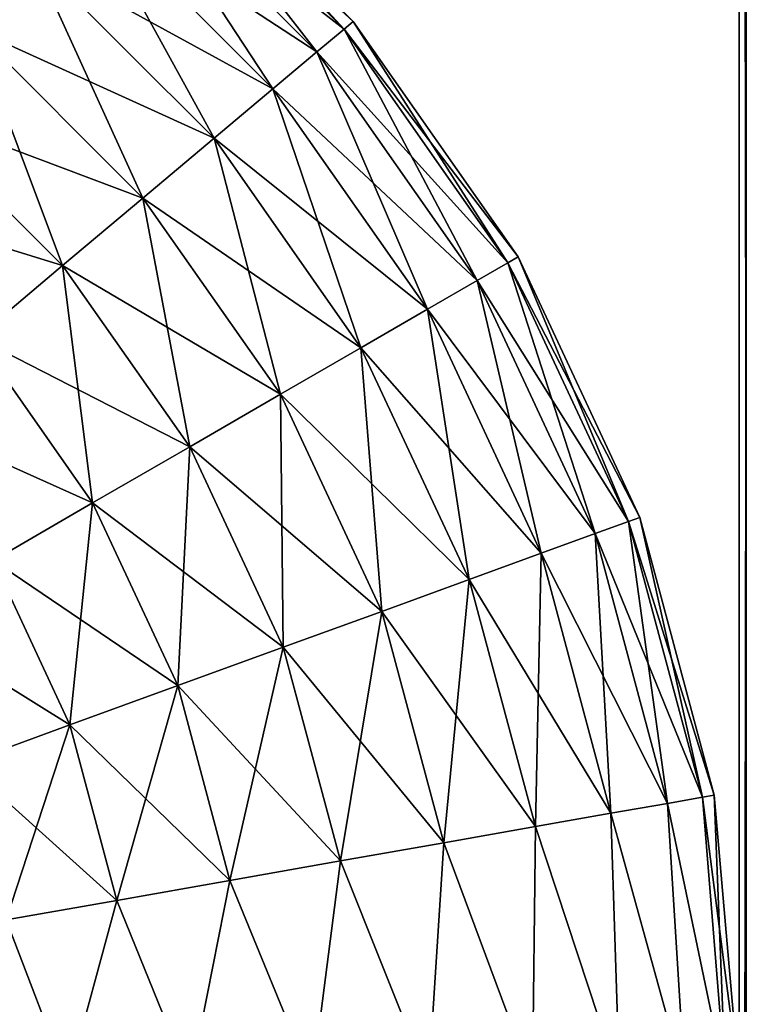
# Model space of a CAD drawing. Header units: inches. Extents: x -4.64 to 4.64, y -1.42 to 0.49.
# Tile 467 of 608: x 3.7269 to 3.8042, y -0.7327 to -0.627. Entities that reach past the tile are written whole.
import ezdxf

# ---------------------------------------------------------------- set-up
doc = ezdxf.new("R2010")
doc.units = ezdxf.units.IN
doc.header["$LTSCALE"] = 65.185185
doc.header["$MEASUREMENT"] = 0
for name, color, linetype in [('722', 7, 'CONTINUOUS'), ('723', 7, 'CONTINUOUS'), ('75', 7, 'CONTINUOUS'), ('84', 7, 'CONTINUOUS')]:
    doc.layers.add(name, color=color, linetype=linetype)

msp = doc.modelspace()

# ---------------------------------------------------------------- linework, layer by layer
at = {"layer": '722', "color": 7, "linetype": 'CONTINUOUS', "true_color": 0xa2afbf}
for points in [[(3.72835, -0.62029, -8.45906), (3.72194, -0.62794, -8.46631), (3.70583, -0.60455, -8.45906), (3.72835, -0.62029, -8.45906)], [(3.74089, -0.60533, -8.41521), (3.76175, -0.62798, -8.42748), (3.74006, -0.60632, -8.42748), (3.74089, -0.60533, -8.41521)], [(3.76274, -0.62716, -8.41521), (3.76175, -0.62798, -8.42748), (3.74089, -0.60533, -8.41521), (3.76274, -0.62716, -8.41521)], [(3.74006, -0.60632, -8.42748), (3.75883, -0.63044, -8.43921), (3.73761, -0.60924, -8.43921), (3.74006, -0.60632, -8.42748)], [(3.76175, -0.62798, -8.42748), (3.75883, -0.63044, -8.43921), (3.74006, -0.60632, -8.42748), (3.76175, -0.62798, -8.42748)], [(3.73761, -0.60924, -8.43921), (3.75411, -0.6344, -8.44989), (3.73365, -0.61397, -8.44989), (3.73761, -0.60924, -8.43921)], [(3.75883, -0.63044, -8.43921), (3.75411, -0.6344, -8.44989), (3.73761, -0.60924, -8.43921), (3.75883, -0.63044, -8.43921)], [(3.73365, -0.61397, -8.44989), (3.74779, -0.63971, -8.45906), (3.72835, -0.62029, -8.45906), (3.73365, -0.61397, -8.44989)], [(3.75411, -0.6344, -8.44989), (3.74779, -0.63971, -8.45906), (3.73365, -0.61397, -8.44989), (3.75411, -0.6344, -8.44989)], [(3.72835, -0.62029, -8.45906), (3.74015, -0.64613, -8.46631), (3.72194, -0.62794, -8.46631), (3.72835, -0.62029, -8.45906)], [(3.74779, -0.63971, -8.45906), (3.74015, -0.64613, -8.46631), (3.72835, -0.62029, -8.45906), (3.74779, -0.63971, -8.45906)], [(3.76274, -0.62716, -8.41521), (3.77935, -0.65309, -8.42748), (3.76175, -0.62798, -8.42748), (3.76274, -0.62716, -8.41521)], [(3.78047, -0.65245, -8.41521), (3.77935, -0.65309, -8.42748), (3.76274, -0.62716, -8.41521), (3.78047, -0.65245, -8.41521)], [(3.72194, -0.62794, -8.46631), (3.73152, -0.65338, -8.47132), (3.71471, -0.63658, -8.47132), (3.72194, -0.62794, -8.46631)], [(3.74015, -0.64613, -8.46631), (3.73152, -0.65338, -8.47132), (3.72194, -0.62794, -8.46631), (3.74015, -0.64613, -8.46631)], [(3.76175, -0.62798, -8.42748), (3.77605, -0.655, -8.43921), (3.75883, -0.63044, -8.43921), (3.76175, -0.62798, -8.42748)], [(3.77935, -0.65309, -8.42748), (3.77605, -0.655, -8.43921), (3.76175, -0.62798, -8.42748), (3.77935, -0.65309, -8.42748)], [(3.75883, -0.63044, -8.43921), (3.77071, -0.65808, -8.44989), (3.75411, -0.6344, -8.44989), (3.75883, -0.63044, -8.43921)], [(3.77605, -0.655, -8.43921), (3.77071, -0.65808, -8.44989), (3.75883, -0.63044, -8.43921), (3.77605, -0.655, -8.43921)], [(3.75411, -0.6344, -8.44989), (3.76356, -0.66221, -8.45906), (3.74779, -0.63971, -8.45906), (3.75411, -0.6344, -8.44989)], [(3.77071, -0.65808, -8.44989), (3.76356, -0.66221, -8.45906), (3.75411, -0.6344, -8.44989), (3.77071, -0.65808, -8.44989)], [(3.73152, -0.65338, -8.47132), (3.72229, -0.66114, -8.47389), (3.71471, -0.63658, -8.47132), (3.73152, -0.65338, -8.47132)], [(3.74779, -0.63971, -8.45906), (3.75492, -0.66721, -8.46631), (3.74015, -0.64613, -8.46631), (3.74779, -0.63971, -8.45906)], [(3.76356, -0.66221, -8.45906), (3.75492, -0.66721, -8.46631), (3.74779, -0.63971, -8.45906), (3.76356, -0.66221, -8.45906)], [(3.74015, -0.64613, -8.46631), (3.74517, -0.67284, -8.47132), (3.73152, -0.65338, -8.47132), (3.74015, -0.64613, -8.46631)], [(3.75492, -0.66721, -8.46631), (3.74517, -0.67284, -8.47132), (3.74015, -0.64613, -8.46631), (3.75492, -0.66721, -8.46631)], [(3.78047, -0.65245, -8.41521), (3.79231, -0.68087, -8.42748), (3.77935, -0.65309, -8.42748), (3.78047, -0.65245, -8.41521)], [(3.79353, -0.68043, -8.41521), (3.79231, -0.68087, -8.42748), (3.78047, -0.65245, -8.41521), (3.79353, -0.68043, -8.41521)], [(3.73152, -0.65338, -8.47132), (3.73472, -0.67888, -8.47389), (3.72229, -0.66114, -8.47389), (3.73152, -0.65338, -8.47132)], [(3.74517, -0.67284, -8.47132), (3.73472, -0.67888, -8.47389), (3.73152, -0.65338, -8.47132), (3.74517, -0.67284, -8.47132)], [(3.77935, -0.65309, -8.42748), (3.78873, -0.68218, -8.43921), (3.77605, -0.655, -8.43921), (3.77935, -0.65309, -8.42748)], [(3.79231, -0.68087, -8.42748), (3.78873, -0.68218, -8.43921), (3.77935, -0.65309, -8.42748), (3.79231, -0.68087, -8.42748)], [(3.77605, -0.655, -8.43921), (3.78294, -0.68429, -8.44989), (3.77071, -0.65808, -8.44989), (3.77605, -0.655, -8.43921)], [(3.78873, -0.68218, -8.43921), (3.78294, -0.68429, -8.44989), (3.77605, -0.655, -8.43921), (3.78873, -0.68218, -8.43921)], [(3.77071, -0.65808, -8.44989), (3.77518, -0.68711, -8.45906), (3.76356, -0.66221, -8.45906), (3.77071, -0.65808, -8.44989)], [(3.78294, -0.68429, -8.44989), (3.77518, -0.68711, -8.45906), (3.77071, -0.65808, -8.44989), (3.78294, -0.68429, -8.44989)], [(3.73472, -0.67888, -8.47389), (3.72404, -0.68505, -8.47389), (3.72229, -0.66114, -8.47389), (3.73472, -0.67888, -8.47389)], [(3.76356, -0.66221, -8.45906), (3.76581, -0.69053, -8.46631), (3.75492, -0.66721, -8.46631), (3.76356, -0.66221, -8.45906)], [(3.77518, -0.68711, -8.45906), (3.76581, -0.69053, -8.46631), (3.76356, -0.66221, -8.45906), (3.77518, -0.68711, -8.45906)], [(3.75492, -0.66721, -8.46631), (3.75522, -0.69438, -8.47132), (3.74517, -0.67284, -8.47132), (3.75492, -0.66721, -8.46631)], [(3.76581, -0.69053, -8.46631), (3.75522, -0.69438, -8.47132), (3.75492, -0.66721, -8.46631), (3.76581, -0.69053, -8.46631)], [(3.74517, -0.67284, -8.47132), (3.74388, -0.69851, -8.47389), (3.73472, -0.67888, -8.47389), (3.74517, -0.67284, -8.47132)], [(3.75522, -0.69438, -8.47132), (3.74388, -0.69851, -8.47389), (3.74517, -0.67284, -8.47132), (3.75522, -0.69438, -8.47132)], [(3.73472, -0.67888, -8.47389), (3.73229, -0.70273, -8.47389), (3.72404, -0.68505, -8.47389), (3.73472, -0.67888, -8.47389)], [(3.74388, -0.69851, -8.47389), (3.73229, -0.70273, -8.47389), (3.73472, -0.67888, -8.47389), (3.74388, -0.69851, -8.47389)], [(3.79231, -0.68087, -8.42748), (3.7965, -0.71115, -8.43921), (3.78873, -0.68218, -8.43921), (3.79231, -0.68087, -8.42748)], [(3.79353, -0.68043, -8.41521), (3.80025, -0.71049, -8.42748), (3.79231, -0.68087, -8.42748), (3.79353, -0.68043, -8.41521)], [(3.80025, -0.71049, -8.42748), (3.7965, -0.71115, -8.43921), (3.79231, -0.68087, -8.42748), (3.80025, -0.71049, -8.42748)], [(3.80152, -0.71026, -8.41521), (3.80025, -0.71049, -8.42748), (3.79353, -0.68043, -8.41521), (3.80152, -0.71026, -8.41521)], [(3.78873, -0.68218, -8.43921), (3.79042, -0.71222, -8.44989), (3.78294, -0.68429, -8.44989), (3.78873, -0.68218, -8.43921)], [(3.7965, -0.71115, -8.43921), (3.79042, -0.71222, -8.44989), (3.78873, -0.68218, -8.43921), (3.7965, -0.71115, -8.43921)], [(3.78294, -0.68429, -8.44989), (3.7823, -0.71365, -8.45906), (3.77518, -0.68711, -8.45906), (3.78294, -0.68429, -8.44989)], [(3.79042, -0.71222, -8.44989), (3.7823, -0.71365, -8.45906), (3.78294, -0.68429, -8.44989), (3.79042, -0.71222, -8.44989)], [(3.73229, -0.70273, -8.47389), (3.72096, -0.70686, -8.47132), (3.72404, -0.68505, -8.47389), (3.73229, -0.70273, -8.47389)], [(3.77518, -0.68711, -8.45906), (3.77247, -0.71539, -8.46631), (3.76581, -0.69053, -8.46631), (3.77518, -0.68711, -8.45906)], [(3.7823, -0.71365, -8.45906), (3.77247, -0.71539, -8.46631), (3.77518, -0.68711, -8.45906), (3.7823, -0.71365, -8.45906)], [(3.76581, -0.69053, -8.46631), (3.76137, -0.71734, -8.47132), (3.75522, -0.69438, -8.47132), (3.76581, -0.69053, -8.46631)], [(3.77247, -0.71539, -8.46631), (3.76137, -0.71734, -8.47132), (3.76581, -0.69053, -8.46631), (3.77247, -0.71539, -8.46631)], [(3.75522, -0.69438, -8.47132), (3.74949, -0.71944, -8.47389), (3.74388, -0.69851, -8.47389), (3.75522, -0.69438, -8.47132)], [(3.76137, -0.71734, -8.47132), (3.74949, -0.71944, -8.47389), (3.75522, -0.69438, -8.47132), (3.76137, -0.71734, -8.47132)], [(3.74388, -0.69851, -8.47389), (3.73734, -0.72158, -8.47389), (3.73229, -0.70273, -8.47389), (3.74388, -0.69851, -8.47389)], [(3.74949, -0.71944, -8.47389), (3.73734, -0.72158, -8.47389), (3.74388, -0.69851, -8.47389), (3.74949, -0.71944, -8.47389)], [(3.73229, -0.70273, -8.47389), (3.72546, -0.72368, -8.47132), (3.72096, -0.70686, -8.47132), (3.73229, -0.70273, -8.47389)], [(3.73734, -0.72158, -8.47389), (3.72546, -0.72368, -8.47132), (3.73229, -0.70273, -8.47389), (3.73734, -0.72158, -8.47389)], [(3.80025, -0.71049, -8.42748), (3.80273, -0.741, -8.42834), (3.7965, -0.71115, -8.43921), (3.80025, -0.71049, -8.42748)], [(3.80152, -0.71026, -8.41521), (3.80273, -0.741, -8.42834), (3.80025, -0.71049, -8.42748), (3.80152, -0.71026, -8.41521)], [(3.80421, -0.741, -8.41521), (3.80273, -0.741, -8.42834), (3.80152, -0.71026, -8.41521), (3.80421, -0.741, -8.41521)], [(3.7965, -0.71115, -8.43921), (3.79837, -0.741, -8.44081), (3.79042, -0.71222, -8.44989), (3.7965, -0.71115, -8.43921)], [(3.80273, -0.741, -8.42834), (3.79837, -0.741, -8.44081), (3.7965, -0.71115, -8.43921), (3.80273, -0.741, -8.42834)], [(3.79042, -0.71222, -8.44989), (3.79134, -0.741, -8.452), (3.7823, -0.71365, -8.45906), (3.79042, -0.71222, -8.44989)], [(3.79837, -0.741, -8.44081), (3.79134, -0.741, -8.452), (3.79042, -0.71222, -8.44989), (3.79837, -0.741, -8.44081)], [(3.7823, -0.71365, -8.45906), (3.782, -0.741, -8.46134), (3.77247, -0.71539, -8.46631), (3.7823, -0.71365, -8.45906)], [(3.79134, -0.741, -8.452), (3.782, -0.741, -8.46134), (3.7823, -0.71365, -8.45906), (3.79134, -0.741, -8.452)], [(3.77247, -0.71539, -8.46631), (3.77081, -0.741, -8.46837), (3.76137, -0.71734, -8.47132), (3.77247, -0.71539, -8.46631)], [(3.782, -0.741, -8.46134), (3.77081, -0.741, -8.46837), (3.77247, -0.71539, -8.46631), (3.782, -0.741, -8.46134)], [(3.76137, -0.71734, -8.47132), (3.75834, -0.741, -8.47273), (3.74949, -0.71944, -8.47389), (3.76137, -0.71734, -8.47132)], [(3.77081, -0.741, -8.46837), (3.75834, -0.741, -8.47273), (3.76137, -0.71734, -8.47132), (3.77081, -0.741, -8.46837)], [(3.74949, -0.71944, -8.47389), (3.74521, -0.741, -8.47421), (3.73734, -0.72158, -8.47389), (3.74949, -0.71944, -8.47389)], [(3.75834, -0.741, -8.47273), (3.74521, -0.741, -8.47421), (3.74949, -0.71944, -8.47389), (3.75834, -0.741, -8.47273)], [(3.73734, -0.72158, -8.47389), (3.73208, -0.741, -8.47273), (3.72546, -0.72368, -8.47132), (3.73734, -0.72158, -8.47389)], [(3.74521, -0.741, -8.47421), (3.73208, -0.741, -8.47273), (3.73734, -0.72158, -8.47389), (3.74521, -0.741, -8.47421)], [(3.73208, -0.741, -8.47273), (3.71961, -0.741, -8.46837), (3.72546, -0.72368, -8.47132), (3.73208, -0.741, -8.47273)]]:
    msp.add_3dface(points, dxfattribs=at)
at = {"layer": '723', "color": 7, "linetype": 'CONTINUOUS', "true_color": 0xa2afbf}
for points in [[(3.76274, -0.62716, -8.41521), (3.74089, -0.60533, -8.41521), (3.74006, -0.60632, -8.40294), (3.76274, -0.62716, -8.41521)], [(3.73761, -0.60924, -8.39121), (3.76175, -0.62798, -8.40294), (3.74006, -0.60632, -8.40294), (3.73761, -0.60924, -8.39121)], [(3.76175, -0.62798, -8.40294), (3.76274, -0.62716, -8.41521), (3.74006, -0.60632, -8.40294), (3.76175, -0.62798, -8.40294)], [(3.73365, -0.61397, -8.38053), (3.75883, -0.63044, -8.39121), (3.73761, -0.60924, -8.39121), (3.73365, -0.61397, -8.38053)], [(3.75883, -0.63044, -8.39121), (3.76175, -0.62798, -8.40294), (3.73761, -0.60924, -8.39121), (3.75883, -0.63044, -8.39121)], [(3.72194, -0.62794, -8.36411), (3.72835, -0.62029, -8.37136), (3.70085, -0.6132, -8.36411), (3.72194, -0.62794, -8.36411)], [(3.72835, -0.62029, -8.37136), (3.75411, -0.6344, -8.38053), (3.73365, -0.61397, -8.38053), (3.72835, -0.62029, -8.37136)], [(3.75411, -0.6344, -8.38053), (3.75883, -0.63044, -8.39121), (3.73365, -0.61397, -8.38053), (3.75411, -0.6344, -8.38053)], [(3.72194, -0.62794, -8.36411), (3.74779, -0.63971, -8.37136), (3.72835, -0.62029, -8.37136), (3.72194, -0.62794, -8.36411)], [(3.74779, -0.63971, -8.37136), (3.75411, -0.6344, -8.38053), (3.72835, -0.62029, -8.37136), (3.74779, -0.63971, -8.37136)], [(3.78047, -0.65245, -8.41521), (3.76274, -0.62716, -8.41521), (3.76175, -0.62798, -8.40294), (3.78047, -0.65245, -8.41521)], [(3.71471, -0.63658, -8.3591), (3.74015, -0.64613, -8.36411), (3.72194, -0.62794, -8.36411), (3.71471, -0.63658, -8.3591)], [(3.74015, -0.64613, -8.36411), (3.74779, -0.63971, -8.37136), (3.72194, -0.62794, -8.36411), (3.74015, -0.64613, -8.36411)], [(3.75883, -0.63044, -8.39121), (3.77935, -0.65309, -8.40294), (3.76175, -0.62798, -8.40294), (3.75883, -0.63044, -8.39121)], [(3.77935, -0.65309, -8.40294), (3.78047, -0.65245, -8.41521), (3.76175, -0.62798, -8.40294), (3.77935, -0.65309, -8.40294)], [(3.75411, -0.6344, -8.38053), (3.77605, -0.655, -8.39121), (3.75883, -0.63044, -8.39121), (3.75411, -0.6344, -8.38053)], [(3.77605, -0.655, -8.39121), (3.77935, -0.65309, -8.40294), (3.75883, -0.63044, -8.39121), (3.77605, -0.655, -8.39121)], [(3.74779, -0.63971, -8.37136), (3.77071, -0.65808, -8.38053), (3.75411, -0.6344, -8.38053), (3.74779, -0.63971, -8.37136)], [(3.77071, -0.65808, -8.38053), (3.77605, -0.655, -8.39121), (3.75411, -0.6344, -8.38053), (3.77071, -0.65808, -8.38053)], [(3.70696, -0.64583, -8.35653), (3.73152, -0.65338, -8.3591), (3.71471, -0.63658, -8.3591), (3.70696, -0.64583, -8.35653)], [(3.73152, -0.65338, -8.3591), (3.74015, -0.64613, -8.36411), (3.71471, -0.63658, -8.3591), (3.73152, -0.65338, -8.3591)], [(3.74015, -0.64613, -8.36411), (3.76356, -0.66221, -8.37136), (3.74779, -0.63971, -8.37136), (3.74015, -0.64613, -8.36411)], [(3.76356, -0.66221, -8.37136), (3.77071, -0.65808, -8.38053), (3.74779, -0.63971, -8.37136), (3.76356, -0.66221, -8.37136)], [(3.72229, -0.66114, -8.35653), (3.73152, -0.65338, -8.3591), (3.70696, -0.64583, -8.35653), (3.72229, -0.66114, -8.35653)], [(3.73152, -0.65338, -8.3591), (3.75492, -0.66721, -8.36411), (3.74015, -0.64613, -8.36411), (3.73152, -0.65338, -8.3591)], [(3.75492, -0.66721, -8.36411), (3.76356, -0.66221, -8.37136), (3.74015, -0.64613, -8.36411), (3.75492, -0.66721, -8.36411)], [(3.79353, -0.68043, -8.41521), (3.78047, -0.65245, -8.41521), (3.77935, -0.65309, -8.40294), (3.79353, -0.68043, -8.41521)], [(3.72229, -0.66114, -8.35653), (3.74517, -0.67284, -8.3591), (3.73152, -0.65338, -8.3591), (3.72229, -0.66114, -8.35653)], [(3.74517, -0.67284, -8.3591), (3.75492, -0.66721, -8.36411), (3.73152, -0.65338, -8.3591), (3.74517, -0.67284, -8.3591)], [(3.77605, -0.655, -8.39121), (3.79231, -0.68087, -8.40294), (3.77935, -0.65309, -8.40294), (3.77605, -0.655, -8.39121)], [(3.79231, -0.68087, -8.40294), (3.79353, -0.68043, -8.41521), (3.77935, -0.65309, -8.40294), (3.79231, -0.68087, -8.40294)], [(3.77071, -0.65808, -8.38053), (3.78873, -0.68218, -8.39121), (3.77605, -0.655, -8.39121), (3.77071, -0.65808, -8.38053)], [(3.78873, -0.68218, -8.39121), (3.79231, -0.68087, -8.40294), (3.77605, -0.655, -8.39121), (3.78873, -0.68218, -8.39121)], [(3.76356, -0.66221, -8.37136), (3.78294, -0.68429, -8.38053), (3.77071, -0.65808, -8.38053), (3.76356, -0.66221, -8.37136)], [(3.78294, -0.68429, -8.38053), (3.78873, -0.68218, -8.39121), (3.77071, -0.65808, -8.38053), (3.78294, -0.68429, -8.38053)], [(3.71284, -0.66907, -8.35653), (3.73472, -0.67888, -8.35653), (3.72229, -0.66114, -8.35653), (3.71284, -0.66907, -8.35653)], [(3.73472, -0.67888, -8.35653), (3.74517, -0.67284, -8.3591), (3.72229, -0.66114, -8.35653), (3.73472, -0.67888, -8.35653)], [(3.75492, -0.66721, -8.36411), (3.77518, -0.68711, -8.37136), (3.76356, -0.66221, -8.37136), (3.75492, -0.66721, -8.36411)], [(3.77518, -0.68711, -8.37136), (3.78294, -0.68429, -8.38053), (3.76356, -0.66221, -8.37136), (3.77518, -0.68711, -8.37136)], [(3.74517, -0.67284, -8.3591), (3.76581, -0.69053, -8.36411), (3.75492, -0.66721, -8.36411), (3.74517, -0.67284, -8.3591)], [(3.76581, -0.69053, -8.36411), (3.77518, -0.68711, -8.37136), (3.75492, -0.66721, -8.36411), (3.76581, -0.69053, -8.36411)], [(3.72404, -0.68505, -8.35653), (3.73472, -0.67888, -8.35653), (3.71284, -0.66907, -8.35653), (3.72404, -0.68505, -8.35653)], [(3.73472, -0.67888, -8.35653), (3.75522, -0.69438, -8.3591), (3.74517, -0.67284, -8.3591), (3.73472, -0.67888, -8.35653)], [(3.75522, -0.69438, -8.3591), (3.76581, -0.69053, -8.36411), (3.74517, -0.67284, -8.3591), (3.75522, -0.69438, -8.3591)], [(3.72404, -0.68505, -8.35653), (3.74388, -0.69851, -8.35653), (3.73472, -0.67888, -8.35653), (3.72404, -0.68505, -8.35653)], [(3.74388, -0.69851, -8.35653), (3.75522, -0.69438, -8.3591), (3.73472, -0.67888, -8.35653), (3.74388, -0.69851, -8.35653)], [(3.78873, -0.68218, -8.39121), (3.80025, -0.71049, -8.40294), (3.79231, -0.68087, -8.40294), (3.78873, -0.68218, -8.39121)], [(3.80152, -0.71026, -8.41521), (3.79353, -0.68043, -8.41521), (3.79231, -0.68087, -8.40294), (3.80152, -0.71026, -8.41521)], [(3.80025, -0.71049, -8.40294), (3.80152, -0.71026, -8.41521), (3.79231, -0.68087, -8.40294), (3.80025, -0.71049, -8.40294)], [(3.78294, -0.68429, -8.38053), (3.7965, -0.71115, -8.39121), (3.78873, -0.68218, -8.39121), (3.78294, -0.68429, -8.38053)], [(3.7965, -0.71115, -8.39121), (3.80025, -0.71049, -8.40294), (3.78873, -0.68218, -8.39121), (3.7965, -0.71115, -8.39121)], [(3.77518, -0.68711, -8.37136), (3.79042, -0.71222, -8.38053), (3.78294, -0.68429, -8.38053), (3.77518, -0.68711, -8.37136)], [(3.79042, -0.71222, -8.38053), (3.7965, -0.71115, -8.39121), (3.78294, -0.68429, -8.38053), (3.79042, -0.71222, -8.38053)], [(3.71359, -0.69109, -8.3591), (3.73229, -0.70273, -8.35653), (3.72404, -0.68505, -8.35653), (3.71359, -0.69109, -8.3591)], [(3.73229, -0.70273, -8.35653), (3.74388, -0.69851, -8.35653), (3.72404, -0.68505, -8.35653), (3.73229, -0.70273, -8.35653)], [(3.76581, -0.69053, -8.36411), (3.7823, -0.71365, -8.37136), (3.77518, -0.68711, -8.37136), (3.76581, -0.69053, -8.36411)], [(3.7823, -0.71365, -8.37136), (3.79042, -0.71222, -8.38053), (3.77518, -0.68711, -8.37136), (3.7823, -0.71365, -8.37136)], [(3.75522, -0.69438, -8.3591), (3.77247, -0.71539, -8.36411), (3.76581, -0.69053, -8.36411), (3.75522, -0.69438, -8.3591)], [(3.77247, -0.71539, -8.36411), (3.7823, -0.71365, -8.37136), (3.76581, -0.69053, -8.36411), (3.77247, -0.71539, -8.36411)], [(3.72096, -0.70686, -8.3591), (3.73229, -0.70273, -8.35653), (3.71359, -0.69109, -8.3591), (3.72096, -0.70686, -8.3591)], [(3.74388, -0.69851, -8.35653), (3.76137, -0.71734, -8.3591), (3.75522, -0.69438, -8.3591), (3.74388, -0.69851, -8.35653)], [(3.76137, -0.71734, -8.3591), (3.77247, -0.71539, -8.36411), (3.75522, -0.69438, -8.3591), (3.76137, -0.71734, -8.3591)], [(3.73229, -0.70273, -8.35653), (3.74949, -0.71944, -8.35653), (3.74388, -0.69851, -8.35653), (3.73229, -0.70273, -8.35653)], [(3.74949, -0.71944, -8.35653), (3.76137, -0.71734, -8.3591), (3.74388, -0.69851, -8.35653), (3.74949, -0.71944, -8.35653)], [(3.72096, -0.70686, -8.3591), (3.73734, -0.72158, -8.35653), (3.73229, -0.70273, -8.35653), (3.72096, -0.70686, -8.3591)], [(3.73734, -0.72158, -8.35653), (3.74949, -0.71944, -8.35653), (3.73229, -0.70273, -8.35653), (3.73734, -0.72158, -8.35653)], [(3.72546, -0.72368, -8.3591), (3.73734, -0.72158, -8.35653), (3.72096, -0.70686, -8.3591), (3.72546, -0.72368, -8.3591)], [(3.7965, -0.71115, -8.39121), (3.80273, -0.741, -8.40208), (3.80025, -0.71049, -8.40294), (3.7965, -0.71115, -8.39121)], [(3.80421, -0.741, -8.41521), (3.80152, -0.71026, -8.41521), (3.80025, -0.71049, -8.40294), (3.80421, -0.741, -8.41521)], [(3.80273, -0.741, -8.40208), (3.80421, -0.741, -8.41521), (3.80025, -0.71049, -8.40294), (3.80273, -0.741, -8.40208)], [(3.79042, -0.71222, -8.38053), (3.79837, -0.741, -8.38961), (3.7965, -0.71115, -8.39121), (3.79042, -0.71222, -8.38053)], [(3.79837, -0.741, -8.38961), (3.80273, -0.741, -8.40208), (3.7965, -0.71115, -8.39121), (3.79837, -0.741, -8.38961)], [(3.7823, -0.71365, -8.37136), (3.79134, -0.741, -8.37842), (3.79042, -0.71222, -8.38053), (3.7823, -0.71365, -8.37136)], [(3.79134, -0.741, -8.37842), (3.79837, -0.741, -8.38961), (3.79042, -0.71222, -8.38053), (3.79134, -0.741, -8.37842)], [(3.77247, -0.71539, -8.36411), (3.782, -0.741, -8.36908), (3.7823, -0.71365, -8.37136), (3.77247, -0.71539, -8.36411)], [(3.782, -0.741, -8.36908), (3.79134, -0.741, -8.37842), (3.7823, -0.71365, -8.37136), (3.782, -0.741, -8.36908)], [(3.76137, -0.71734, -8.3591), (3.77081, -0.741, -8.36205), (3.77247, -0.71539, -8.36411), (3.76137, -0.71734, -8.3591)], [(3.77081, -0.741, -8.36205), (3.782, -0.741, -8.36908), (3.77247, -0.71539, -8.36411), (3.77081, -0.741, -8.36205)], [(3.74949, -0.71944, -8.35653), (3.75834, -0.741, -8.35769), (3.76137, -0.71734, -8.3591), (3.74949, -0.71944, -8.35653)], [(3.75834, -0.741, -8.35769), (3.77081, -0.741, -8.36205), (3.76137, -0.71734, -8.3591), (3.75834, -0.741, -8.35769)], [(3.73734, -0.72158, -8.35653), (3.74521, -0.741, -8.35621), (3.74949, -0.71944, -8.35653), (3.73734, -0.72158, -8.35653)], [(3.74521, -0.741, -8.35621), (3.75834, -0.741, -8.35769), (3.74949, -0.71944, -8.35653), (3.74521, -0.741, -8.35621)], [(3.72546, -0.72368, -8.3591), (3.73208, -0.741, -8.35769), (3.73734, -0.72158, -8.35653), (3.72546, -0.72368, -8.3591)], [(3.73208, -0.741, -8.35769), (3.74521, -0.741, -8.35621), (3.73734, -0.72158, -8.35653), (3.73208, -0.741, -8.35769)], [(3.71961, -0.741, -8.36205), (3.73208, -0.741, -8.35769), (3.72546, -0.72368, -8.3591), (3.71961, -0.741, -8.36205)]]:
    msp.add_3dface(points, dxfattribs=at)
at = {"layer": '75', "color": 7, "linetype": 'CONTINUOUS', "true_color": 0xa2afbf}
for points in [[(3.80569, -0.243, -8.79887), (3.80421, -0.243, -8.812), (3.80569, -1.125, -8.79887), (3.80569, -0.243, -8.79887)], [(3.80421, -0.243, -8.812), (3.80569, -0.243, -8.82513), (3.80421, -1.125, -8.812), (3.80421, -0.243, -8.812)], [(3.80569, -1.125, -8.79887), (3.80421, -0.243, -8.812), (3.80421, -1.125, -8.812), (3.80569, -1.125, -8.79887)], [(3.80421, -1.125, -8.812), (3.80569, -0.243, -8.82513), (3.80569, -1.125, -8.82513), (3.80421, -1.125, -8.812)]]:
    msp.add_3dface(points, dxfattribs=at)
at = {"layer": '84', "color": 7, "linetype": 'CONTINUOUS', "true_color": 0xa2afbf}
for points in [[(3.80569, -1.125, 8.79987), (3.80421, -1.125, 8.813), (3.80421, -0.243, 8.8126), (3.80569, -1.125, 8.79987)], [(3.80421, -1.125, 8.813), (3.80569, -1.125, 8.82613), (3.80559, -0.243, 8.82568), (3.80421, -1.125, 8.813)], [(3.80421, -1.125, 8.813), (3.80559, -0.243, 8.82568), (3.80421, -0.243, 8.8126), (3.80421, -1.125, 8.813)]]:
    msp.add_3dface(points, dxfattribs=at)

doc.saveas('drawing.dxf')
